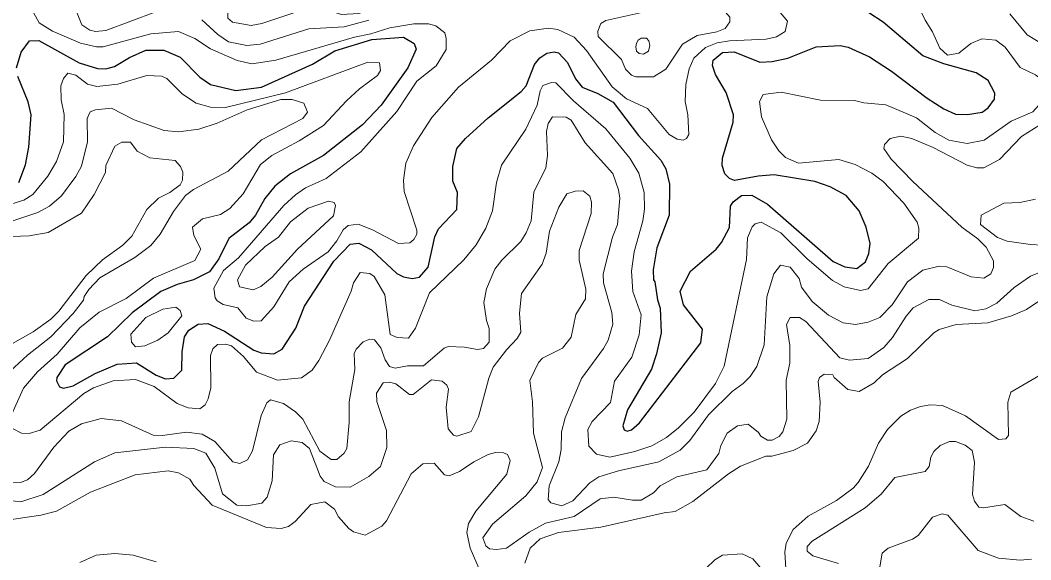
# Model space of a CAD drawing. Extents: x 763.2 to 816.8, y 7896.5 to 7952.7.
# Drawn here: x 768.614 to 772.72, y 7903.829 to 7906.02 of the extents above; entities that cross this region are included whole.
import ezdxf

# ---------------------------------------------------------------- set-up
doc = ezdxf.new("R2010")
doc.units = 0
doc.header["$LTSCALE"] = 0.064
doc.layers.add('1', color=7, linetype='Continuous', lineweight=25)
doc.layers.add('2', color=7, linetype='Continuous', lineweight=13)

msp = doc.modelspace()

# ---------------------------------------------------------------- linework, layer by layer
at = {"layer": '1'}
for points in [[(770.8006, 7905.8882), (770.8378, 7905.8484), (770.8697, 7905.7821), (770.8967, 7905.749), (770.9606, 7905.7225), (771.0235, 7905.687), (771.1255, 7905.5526), (771.2169, 7905.4516), (771.2373, 7905.4176), (771.2524, 7905.3547), (771.2506, 7905.2291), (771.2011, 7905.0968), (771.1852, 7905.0071), (771.1869, 7904.9659), (771.1931, 7904.958), (771.2032, 7904.8848), (771.2145, 7904.8511), (771.2176, 7904.7516), (771.1999, 7904.6653), (771.1791, 7904.6036), (771.082, 7904.4384), (771.0623, 7904.3737), (771.0674, 7904.3571), (771.0796, 7904.3523), (771.0973, 7904.357), (771.1298, 7904.3856), (771.3799, 7904.7105), (771.3867, 7904.7652), (771.3089, 7904.8644), (771.2955, 7904.9197), (771.3371, 7905.0018), (771.4419, 7905.0907), (771.4638, 7905.1179), (771.4953, 7905.1789), (771.4995, 7905.2647), (771.5112, 7905.2828), (771.5453, 7905.3083), (771.5866, 7905.31), (771.65, 7905.2731), (771.9172, 7905.041), (771.9642, 7905.0185), (772.0135, 7905.0124), (772.0482, 7905.0397), (772.0625, 7905.0733), (772.0673, 7905.114), (772.0513, 7905.1798), (772.0228, 7905.2469), (771.9699, 7905.3091), (771.9049, 7905.3438), (771.8424, 7905.3657), (771.6773, 7905.3925), (771.6124, 7905.3874), (771.5166, 7905.3696), (771.4953, 7905.3783), (771.4766, 7905.397), (771.4663, 7905.4303), (771.4678, 7905.4599), (771.5101, 7905.6062), (771.512, 7905.6366), (771.4821, 7905.7266), (771.439, 7905.8001), (771.4268, 7905.8371), (771.4293, 7905.8583), (771.4669, 7905.8888), (771.5154, 7905.892), (771.6191, 7905.8497), (771.6688, 7905.8524), (771.7323, 7905.866), (771.8475, 7905.9118), (771.9457, 7905.9179), (771.9783, 7905.9109), (772.0643, 7905.8724), (772.1547, 7905.8132), (772.2984, 7905.7033), (772.3662, 7905.6608), (772.4142, 7905.6391), (772.4628, 7905.6375), (772.5229, 7905.6469), (772.5463, 7905.6643), (772.5722, 7905.6998), (772.5735, 7905.7244), (772.5468, 7905.7759), (772.4983, 7905.8066), (772.3673, 7905.8437), (772.282, 7905.8755), (772.1201, 7906.0121), (772.0619, 7906.0502)], [(768.5985, 7905.8272), (768.6181, 7905.8905), (768.6512, 7905.9362), (768.6893, 7905.9377), (768.8531, 7905.8478), (768.9284, 7905.8246), (768.9615, 7905.8233), (768.9977, 7905.8331), (769.0585, 7905.869), (769.1251, 7905.8983), (769.1982, 7905.8986), (769.2644, 7905.8702), (769.3444, 7905.7888), (769.3872, 7905.7592), (769.49, 7905.7346), (769.5942, 7905.7488), (769.8022, 7905.8426), (769.8918, 7905.8962), (770.0433, 7905.9416), (770.1712, 7905.9514), (770.2152, 7905.9265), (770.2231, 7905.9028), (770.1887, 7905.8275), (770.0812, 7905.6758), (770.0046, 7905.5958), (769.8459, 7905.4706), (769.7116, 7905.3962), (769.648, 7905.3459), (769.6079, 7905.2962), (769.5694, 7905.2282), (769.5438, 7905.1976), (769.4613, 7905.1341), (769.4212, 7905.0517), (769.3826, 7904.9988), (769.3181, 7904.9659), (769.2515, 7904.9473), (769.1851, 7904.9192), (769.0684, 7904.8321), (768.9686, 7904.7341), (768.7968, 7904.6211), (768.7631, 7904.5694), (768.7611, 7904.5557), (768.7731, 7904.5317), (768.7893, 7904.5268), (768.8294, 7904.5361), (768.9188, 7904.5856), (769.008, 7904.6239), (769.086, 7904.6294), (769.1668, 7904.5795), (769.204, 7904.5646), (769.238, 7904.5663), (769.2703, 7904.5995), (769.2721, 7904.6743), (769.2812, 7904.7349), (769.2992, 7904.7615), (769.3368, 7904.7855), (769.3767, 7904.7888), (769.4447, 7904.7582), (769.5637, 7904.6807), (769.5934, 7904.6694), (769.645, 7904.6653), (769.6785, 7904.6852), (769.7339, 7904.7697), (769.7688, 7904.8591), (769.8889, 7905.0414), (769.9549, 7905.1115), (769.9896, 7905.1147), (770.0414, 7905.0876), (770.1443, 7904.9921), (770.1718, 7904.978), (770.2072, 7904.9719), (770.2368, 7904.9769), (770.2715, 7905.017), (770.2991, 7905.1404), (770.3138, 7905.1733), (770.388, 7905.252), (770.391, 7905.3205), (770.3719, 7905.3673), (770.3716, 7905.427), (770.3884, 7905.4994), (770.4226, 7905.5404), (770.5151, 7905.6247), (770.6494, 7905.7313), (770.6703, 7905.7544)], [(770.6703, 7905.7544), (770.7033, 7905.8405), (770.7249, 7905.8671), (770.754, 7905.8863), (770.783, 7905.8917), (770.8006, 7905.8882)], [(768.6081, 7905.3614), (768.636, 7905.4336), (768.6491, 7905.5052), (768.6589, 7905.6357), (768.647, 7905.6884), (768.605, 7905.792)]]:
    msp.add_lwpolyline(points, dxfattribs=at)
at = {"layer": '2'}
for points in [[(770.1408, 7906.2064), (770.0856, 7906.242), (770.0053, 7906.2406), (769.9195, 7906.2488), (769.7988, 7906.2291), (769.703, 7906.1661), (769.6386, 7906.1404), (769.5033, 7906.1004), (769.4721, 7906.08), (769.4582, 7906.049), (769.458, 7906.0294), (769.4763, 7906.012), (769.5525, 7905.999), (769.596, 7906.0066), (769.7945, 7906.0731), (769.8266, 7906.0727), (769.919, 7906.0437), (769.9902, 7906.0476), (770.0922, 7906.0826), (770.1502, 7906.0948), (770.1708, 7906.1109), (770.179, 7906.1413)], [(771.3049, 7905.9229), (771.3642, 7905.9577), (771.4445, 7905.9731), (771.4784, 7905.9872), (771.4971, 7906.0145), (771.4969, 7906.0323), (771.48, 7906.0537), (771.4443, 7906.0687), (771.3149, 7906.086), (771.2283, 7906.0792), (771.2005, 7906.0651), (770.9929, 7906.0187), (770.9727, 7906.0076), (770.9605, 7905.9759), (770.962, 7905.9549), (771.0575, 7905.8603), (771.0727, 7905.822), (771.0975, 7905.7976), (771.1153, 7905.7905), (771.1873, 7905.7909), (771.2374, 7905.8215)], [(771.1718, 7905.9173), (771.1688, 7905.9361), (771.1584, 7905.9476), (771.1373, 7905.9475), (771.1245, 7905.9388), (771.118, 7905.9274), (771.1155, 7905.9118), (771.1182, 7905.8941), (771.1283, 7905.8848), (771.1471, 7905.8829), (771.167, 7905.8944)], [(769.712, 7905.2013), (769.7837, 7905.2571), (769.8661, 7905.2856), (769.8901, 7905.2801), (769.8947, 7905.2674), (769.8874, 7905.2256), (769.7406, 7905.0901), (769.6372, 7904.9771), (769.5913, 7904.939), (769.561, 7904.9259), (769.5053, 7904.9381), (769.4975, 7904.9668), (769.5297, 7905.0255), (769.6096, 7905.1021), (769.663, 7905.1395)], [(769.1941, 7904.8467), (769.2462, 7904.8551), (769.2638, 7904.8414), (769.2702, 7904.8206), (769.2147, 7904.7503), (769.1731, 7904.7212), (769.12, 7904.6976), (769.0826, 7904.6947), (769.0658, 7904.7132), (769.0635, 7904.7453), (769.1245, 7904.8136)]]:
    msp.add_lwpolyline(points, close=True, dxfattribs=at)
for points in [[(772.1929, 7906.2184), (772.2905, 7906.0201), (772.3204, 7905.9734), (772.35, 7905.9076), (772.3813, 7905.8791), (772.4283, 7905.8869), (772.477, 7905.9265), (772.5213, 7905.9446), (772.5782, 7905.9397), (772.6162, 7905.9116), (772.6771, 7905.8283), (772.7395, 7905.7993), (772.7839, 7905.7633), (772.7906, 7905.7432), (772.7872, 7905.7132), (772.7286, 7905.649), (772.6396, 7905.6111), (772.531, 7905.5339)], [(768.6606, 7906.0643), (768.6915, 7906.0095), (768.7459, 7905.9754), (768.8596, 7905.9267), (768.924, 7905.9121), (768.951, 7905.9119), (769.1445, 7905.9649), (769.2567, 7905.9743), (769.3231, 7905.9463), (769.3872, 7905.9037), (769.495, 7905.8563), (769.5558, 7905.843), (769.6524, 7905.8579), (769.9717, 7905.9511), (770.0387, 7905.9653), (770.1152, 7905.9891), (770.2138, 7906.0054), (770.2723, 7906.0055), (770.3024, 7905.9979), (770.3387, 7905.9688), (770.3452, 7905.9457), (770.3452, 7905.9013), (770.3045, 7905.8351), (770.2258, 7905.7727), (770.1447, 7905.6494), (769.9979, 7905.4859), (769.8571, 7905.3778), (769.7735, 7905.3399), (769.732, 7905.3119), (769.6847, 7905.2676)], [(769.1645, 7906.0538), (768.9616, 7905.9787), (768.9203, 7905.9744), (768.8968, 7905.9803), (768.8641, 7906.0014), (768.845, 7906.0484)], [(770.6852, 7905.9779), (770.7602, 7905.9875), (770.798, 7905.9826), (770.8644, 7905.951), (770.9143, 7905.8981), (771.0192, 7905.7493), (771.0769, 7905.7008), (771.1631, 7905.6625), (771.2509, 7905.5569), (771.2829, 7905.5374), (771.3076, 7905.5339), (771.3207, 7905.5399), (771.331, 7905.5569), (771.3264, 7905.6365), (771.3151, 7905.6901), (771.3183, 7905.7597), (771.3325, 7905.8235), (771.3512, 7905.8658), (771.3984, 7905.9093), (771.4464, 7905.9283), (771.4964, 7905.9365), (771.6446, 7905.9429), (771.6863, 7905.953), (771.7225, 7905.9748), (771.7318, 7906.0172), (771.6876, 7906.0682)], [(770.0308, 7906.0212), (769.9309, 7905.9937), (769.7865, 7905.9858), (769.5893, 7905.9234), (769.5351, 7905.9184), (769.4606, 7905.9321), (769.4173, 7905.9624), (769.3526, 7906.0218)], [(772.7672, 7905.9237), (772.7047, 7905.9616), (772.635, 7906.046)], [(769.4141, 7904.8807), (769.4392, 7904.8659), (769.4977, 7904.8521), (769.5327, 7904.8101), (769.5631, 7904.7977), (769.5937, 7904.7994), (769.6441, 7904.8571), (769.7065, 7904.9575), (769.7636, 7905.0096), (769.8649, 7905.0798), (769.901, 7905.1242), (769.9266, 7905.1692), (769.9461, 7905.187), (769.9875, 7905.1917), (770.0456, 7905.1693), (770.1514, 7905.1133), (770.1967, 7905.1165), (770.2132, 7905.1293), (770.2249, 7905.1519), (770.2252, 7905.1683), (770.1746, 7905.3253), (770.1712, 7905.3713), (770.181, 7905.4402), (770.2113, 7905.5106), (770.2871, 7905.6256), (770.3947, 7905.7491), (770.5288, 7905.8588), (770.605, 7905.9364), (770.6852, 7905.9779)], [(768.5721, 7904.4025), (768.6277, 7904.5257), (768.6844, 7904.5927), (768.7643, 7904.6646), (768.8559, 7904.7708), (768.9347, 7904.835), (769.0447, 7904.891), (769.1555, 7904.9733), (769.324, 7905.0453), (769.3477, 7905.0908), (769.3193, 7905.1458), (769.3145, 7905.1798), (769.3551, 7905.2135), (769.4283, 7905.2316), (769.466, 7905.2562), (769.5197, 7905.3148), (769.5904, 7905.4347), (769.636, 7905.4717), (769.7481, 7905.5303), (769.8468, 7905.5924), (769.9394, 7905.6932), (769.993, 7905.7421), (770.0661, 7905.7956), (770.0773, 7905.8157), (770.0739, 7905.8472), (770.027, 7905.8494), (769.6913, 7905.7256), (769.448, 7905.6654), (769.3874, 7905.6674), (769.329, 7905.6838), (769.2738, 7905.7197), (769.2099, 7905.7839), (769.1877, 7905.7936), (769.1285, 7905.7966), (769.0102, 7905.7605), (768.926, 7905.7509), (768.8869, 7905.7605), (768.8398, 7905.7967), (768.8077, 7905.8049), (768.79, 7905.7841), (768.7791, 7905.7542), (768.7809, 7905.6967), (768.7921, 7905.6381), (768.79, 7905.5268), (768.761, 7905.4468), (768.7256, 7905.3865), (768.665, 7905.3133), (768.6284, 7905.2894), (768.5119, 7905.2547)], [(772.1316, 7905.6768), (772.0423, 7905.6854), (772.0044, 7905.6949), (771.8657, 7905.6951), (771.706, 7905.7278), (771.6331, 7905.7185), (771.6174, 7905.6902), (771.6256, 7905.6276), (771.667, 7905.5349), (771.6963, 7905.4896), (771.7229, 7905.4627), (771.7759, 7905.4403), (771.9401, 7905.4549), (772.0058, 7905.4349), (772.0736, 7905.3994), (772.1207, 7905.3657), (772.2036, 7905.278), (772.2578, 7905.2009), (772.2648, 7905.1765), (772.2642, 7905.1359), (772.141, 7905.0321), (772.0595, 7904.929), (772.0282, 7904.9226), (771.9617, 7904.9377), (771.9138, 7904.9633), (771.8113, 7905.051), (771.7044, 7905.1575), (771.6251, 7905.1998), (771.6004, 7905.1941), (771.5875, 7905.1813), (771.5696, 7905.1371), (771.5645, 7905.0485), (771.4744, 7904.6159), (771.4393, 7904.5457), (771.3525, 7904.4291), (771.2882, 7904.365), (771.2393, 7904.326), (771.1801, 7904.2916), (771.1111, 7904.2685), (771.0098, 7904.2456), (770.9552, 7904.2587), (770.9238, 7904.2906), (770.9206, 7904.3582), (770.9382, 7904.391), (771.0122, 7904.4686), (771.0291, 7904.5541), (771.0985, 7904.6527), (771.1291, 7904.7435), (771.1374, 7904.8242), (771.1035, 7904.9186), (771.098, 7905.0013), (771.1081, 7905.0793), (771.1438, 7905.2062), (771.1505, 7905.2535), (771.149, 7905.3212), (771.1274, 7905.3999), (771.0909, 7905.4605), (770.9939, 7905.5787), (770.8616, 7905.6931), (770.7903, 7905.7668), (770.772, 7905.767), (770.7377, 7905.7547), (770.7268, 7905.7342), (770.7145, 7905.6755), (770.669, 7905.5783), (770.5695, 7905.4317), (770.5493, 7905.362), (770.5328, 7905.247), (770.506, 7905.1766), (770.4665, 7905.1077), (770.4162, 7905.0471), (770.2767, 7904.9132), (770.2203, 7904.7697), (770.1914, 7904.7293), (770.1452, 7904.7324), (770.1167, 7904.7441), (770.0955, 7904.9053), (770.0521, 7904.9803), (770.0346, 7904.9914), (769.9954, 7904.9961), (769.9676, 7904.9536), (769.9587, 7904.9203), (769.8706, 7904.7211), (769.8273, 7904.6382), (769.8001, 7904.5993), (769.7564, 7904.5678), (769.659, 7904.5594), (769.5741, 7904.5909), (769.5214, 7904.6551), (769.4728, 7904.6986), (769.4497, 7904.7055), (769.4159, 7904.7039), (769.3965, 7904.6864), (769.3875, 7904.6593), (769.3888, 7904.5272)], [(768.5845, 7905.2062), (768.6854, 7905.2398), (768.7325, 7905.265), (768.7823, 7905.3072), (768.8406, 7905.3863), (768.8634, 7905.4284), (768.8876, 7905.5272), (768.8862, 7905.6215), (768.8985, 7905.6479), (768.9198, 7905.6571), (768.9844, 7905.6636), (769.0776, 7905.6155), (769.1989, 7905.5732), (769.2573, 7905.5668), (769.3396, 7905.5777), (769.4144, 7905.6028), (769.5366, 7905.657), (769.6728, 7905.6986), (769.7189, 7905.698), (769.7659, 7905.6839), (769.7816, 7905.6467), (769.763, 7905.6207), (769.594, 7905.5343), (769.4589, 7905.4069), (769.3186, 7905.3329), (769.2853, 7905.3087), (769.2373, 7905.244), (769.1832, 7905.151), (769.1441, 7905.1052), (769.0792, 7905.0571), (768.9381, 7904.9746), (768.8922, 7904.9269), (768.8733, 7904.8985), (768.871, 7904.8837), (768.8295, 7904.8299), (768.7379, 7904.7352), (768.6433, 7904.6603), (768.5734, 7904.5958)], [(772.531, 7905.5339), (772.462, 7905.5192), (772.3868, 7905.5336), (772.3317, 7905.564), (772.2559, 7905.6245), (772.1316, 7905.6768)], [(769.9507, 7904.3871), (769.951, 7904.4713), (769.9737, 7904.602), (769.9707, 7904.6671), (769.9787, 7904.6845), (770.0078, 7904.7149), (770.0342, 7904.7249), (770.0536, 7904.7227), (770.0793, 7904.6902), (770.0974, 7904.6416), (770.115, 7904.6142), (770.1376, 7904.607), (770.1882, 7904.6168), (770.253, 7904.617), (770.3368, 7904.6893), (770.3524, 7904.6954), (770.4186, 7904.6926), (770.4714, 7904.6827), (770.4964, 7904.6878), (770.5189, 7904.7124), (770.5194, 7904.7685), (770.5082, 7904.8009), (770.4982, 7904.8748), (770.508, 7904.9299), (770.5425, 7905.0095), (770.5705, 7905.0457), (770.648, 7905.122), (770.6703, 7905.157), (770.6899, 7905.2055), (770.7004, 7905.3219), (770.7495, 7905.4212), (770.7561, 7905.4705), (770.7529, 7905.5691), (770.7593, 7905.6006), (770.7765, 7905.6275), (770.8322, 7905.6272), (770.8528, 7905.6142), (770.91, 7905.5219), (771.0218, 7905.3981), (771.0452, 7905.3317), (771.0502, 7905.2983), (771.0403, 7905.1906), (771.0211, 7905.1392), (770.983, 7904.9906), (770.9846, 7904.9538), (771.0179, 7904.8333), (771.0221, 7904.7863), (771.0027, 7904.7211), (770.9841, 7904.687), (770.8943, 7904.5659), (770.8278, 7904.4058), (770.8137, 7904.3489), (770.812, 7904.2767), (770.802, 7904.2274), (770.763, 7904.1293), (770.7596, 7904.0735), (770.7706, 7904.0603), (770.8145, 7904.0484), (770.859, 7904.0692), (770.9284, 7904.1418), (770.9653, 7904.1658), (771.0454, 7904.1912), (771.2084, 7904.2269), (771.2952, 7904.2751), (771.3342, 7904.314), (771.4107, 7904.4185), (771.5073, 7904.5133), (771.552, 7904.545), (771.5795, 7904.573), (771.6073, 7904.6142), (771.6364, 7904.7018), (771.647, 7904.8978), (771.6765, 7904.9899), (771.7025, 7905.0256), (771.7425, 7905.0172), (771.7792, 7904.9711), (771.789, 7904.9364), (771.8316, 7904.8778), (771.8976, 7904.8233), (771.9578, 7904.7916), (772.0078, 7904.7846), (772.0587, 7904.7937), (772.1072, 7904.813), (772.1572, 7904.8645), (772.2189, 7904.9586), (772.2808, 7905.006), (772.3477, 7905.0211), (772.3791, 7905.0195), (772.4779, 7904.9787), (772.5289, 7904.9724), (772.5576, 7904.9905), (772.5685, 7905.0156), (772.5688, 7905.043), (772.5392, 7905.0984), (772.5047, 7905.1328)], [(772.1253, 7905.5157), (772.1482, 7905.5403), (772.1918, 7905.55), (772.2364, 7905.5395), (772.3234, 7905.5029), (772.4614, 7905.4323), (772.5009, 7905.4207), (772.5298, 7905.4205), (772.5934, 7905.4553), (772.6822, 7905.5486), (772.7592, 7905.5966)], [(768.5828, 7904.7072), (768.667, 7904.7557), (768.7379, 7904.8058), (768.7708, 7904.8388), (768.8827, 7904.9833), (768.9478, 7905.0469), (769.031, 7905.1072), (769.0671, 7905.1433), (769.1289, 7905.2521), (769.1765, 7905.298), (769.2225, 7905.3211), (769.2634, 7905.3516), (769.2735, 7905.3708), (769.2754, 7905.4028), (769.2654, 7905.4269), (769.2439, 7905.4513), (769.1405, 7905.4611), (769.0895, 7905.4887), (769.0616, 7905.5252), (769.0271, 7905.5255), (768.9979, 7905.509), (768.9618, 7905.4308), (768.9601, 7905.4017), (768.9141, 7905.313)], [(772.5047, 7905.1328), (772.4395, 7905.1801), (772.2412, 7905.3652), (772.1525, 7905.4568), (772.1235, 7905.4998), (772.1253, 7905.5157)], [(768.9141, 7905.313), (768.8625, 7905.2368), (768.728, 7905.1582), (768.6498, 7905.1448), (768.5794, 7905.1415), (768.4404, 7905.1166)], [(770.8352, 7905.3149), (770.8029, 7905.2608), (770.7649, 7905.1637), (770.751, 7905.0749), (770.7349, 7905.03), (770.6509, 7904.9101), (770.6429, 7904.8312), (770.6475, 7904.7539), (770.6338, 7904.7283), (770.5901, 7904.6825), (770.5359, 7904.6116), (770.5181, 7904.5666), (770.4766, 7904.4105), (770.4464, 7904.3507), (770.3887, 7904.3309), (770.3751, 7904.3355), (770.3525, 7904.3613), (770.3452, 7904.4486), (770.3548, 7904.5224), (770.3479, 7904.538), (770.3286, 7904.5541), (770.2857, 7904.5605), (770.2108, 7904.5002), (770.196, 7904.5011), (770.1399, 7904.5441), (770.1148, 7904.5502), (770.0885, 7904.548), (770.061, 7904.5062), (770.0627, 7904.4715), (770.102, 7904.3548), (770.1035, 7904.2859), (770.0783, 7904.2076), (770.0303, 7904.167), (769.9548, 7904.1241), (769.8953, 7904.1256), (769.8487, 7904.1476), (769.8324, 7904.1691), (769.7896, 7904.2811), (769.7593, 7904.3057), (769.7143, 7904.3126), (769.6694, 7904.2957), (769.6425, 7904.256), (769.6383, 7904.1502), (769.6175, 7904.0834), (769.5951, 7904.0599), (769.5351, 7904.0482), (769.4942, 7904.0518), (769.4353, 7904.0974), (769.4051, 7904.201), (769.368, 7904.2622), (769.3191, 7904.2815), (769.204, 7904.2864), (768.9984, 7904.2636), (768.9155, 7904.227), (768.7071, 7904.0951), (768.6171, 7904.0648), (768.4997, 7904.0783)], [(770.9332, 7905.235), (770.9351, 7905.2817), (770.9282, 7905.3059), (770.9015, 7905.3277), (770.8687, 7905.3263), (770.8352, 7905.3149)], [(772.7387, 7905.2942), (772.6751, 7905.2808), (772.61, 7905.2772), (772.5182, 7905.2291), (772.5152, 7905.1903), (772.5842, 7905.1376), (772.6244, 7905.1231), (772.7191, 7905.1099), (772.8137, 7905.1048)], [(769.6847, 7905.2676), (769.5004, 7905.0557), (769.4398, 7905.0047), (769.4004, 7904.933), (769.4062, 7904.8936), (769.4141, 7904.8807)], [(772.7819, 7905.0064), (772.7184, 7904.9817), (772.6523, 7904.935), (772.5819, 7904.8716), (772.5369, 7904.8484), (772.4923, 7904.8405), (772.399, 7904.8637), (772.3488, 7904.8863), (772.3051, 7904.8862), (772.2425, 7904.8522), (772.2132, 7904.8184), (772.1578, 7904.7323), (772.1229, 7904.692), (772.0586, 7904.6466), (771.9828, 7904.6399), (771.9445, 7904.6499), (771.8063, 7904.7976), (771.7809, 7904.8139), (771.7425, 7904.8137), (771.7276, 7904.7854), (771.7404, 7904.6989), (771.7405, 7904.6284), (771.7258, 7904.5586), (771.7292, 7904.4008), (771.713, 7904.3486), (771.6972, 7904.33), (771.6699, 7904.3147), (771.6505, 7904.3147), (771.6226, 7904.3311), (771.6134, 7904.3463), (771.5717, 7904.3796), (771.5286, 7904.3735), (771.4865, 7904.3441), (771.4601, 7904.2934), (771.4522, 7904.2609), (771.4044, 7904.1943), (771.2815, 7904.1661), (771.2143, 7904.1295), (771.1872, 7904.1013), (771.1376, 7904.0711), (771.1018, 7904.0709), (771.0264, 7904.0842), (770.971, 7904.0763), (770.8643, 7904.0045), (770.7478, 7903.9778), (770.6825, 7903.9421), (770.5898, 7903.8764), (770.5491, 7903.8708), (770.5213, 7903.8743), (770.5058, 7903.8863), (770.4938, 7903.9181), (770.5331, 7903.9746), (770.6684, 7904.0888), (770.7149, 7904.1453), (770.7362, 7904.2037), (770.6989, 7904.3442), (770.6952, 7904.4713), (770.6841, 7904.5574), (770.7196, 7904.6309), (770.7363, 7904.648), (770.8173, 7904.6885), (770.8521, 7904.7328), (770.8714, 7904.8258), (770.9105, 7904.8888), (770.9121, 7904.9281), (770.8846, 7905.0459), (770.8844, 7905.0852), (770.9332, 7905.235)], [(770.6637, 7903.816), (770.6864, 7903.8767), (770.727, 7903.9143), (770.8011, 7903.9402), (770.9731, 7903.9612), (771.2301, 7904.0203), (771.2748, 7904.0255), (771.3465, 7904.066), (771.4913, 7904.1784), (771.5411, 7904.2089), (771.643, 7904.2499), (771.6672, 7904.2501), (771.7547, 7904.2732), (771.8132, 7904.3023), (771.8476, 7904.3529), (771.8602, 7904.3903), (771.8638, 7904.4699), (771.8566, 7904.5535), (771.8611, 7904.5691), (771.8804, 7904.5836), (771.9158, 7904.5808), (771.9209, 7904.57), (771.9769, 7904.5211), (772.0225, 7904.5121), (772.0834, 7904.5475), (772.1181, 7904.5799), (772.2191, 7904.647), (772.3262, 7904.7506), (772.3478, 7904.7646), (772.4167, 7904.7844), (772.5456, 7904.7914), (772.6422, 7904.8204), (772.7026, 7904.8457), (772.8138, 7904.9208)], [(772.7854, 7904.5948), (772.6394, 7904.5107), (772.6264, 7904.4699), (772.6297, 7904.334), (772.6181, 7904.3204), (772.5892, 7904.3178), (772.4548, 7904.4134), (772.3608, 7904.4555), (772.3116, 7904.4587), (772.2714, 7904.4525), (772.2313, 7904.4374), (772.192, 7904.4126), (772.1373, 7904.359), (772.1008, 7904.3036), (772.0602, 7904.2096), (772.0187, 7904.1426), (771.9985, 7904.1205), (771.9301, 7904.0699), (771.8159, 7904.0064), (771.755, 7903.9522), (771.726, 7903.8968), (771.7211, 7903.8599), (771.7241, 7903.7942)], [(769.2521, 7904.4634), (769.1584, 7904.5337), (769.0824, 7904.5609), (768.9919, 7904.556), (768.9123, 7904.528), (768.8722, 7904.5047), (768.6954, 7904.3557), (768.6507, 7904.3427), (768.6196, 7904.3441), (768.5821, 7904.3624)], [(769.3888, 7904.5272), (769.3779, 7904.4829), (769.3652, 7904.459), (769.3445, 7904.4421), (769.296, 7904.4462), (769.2521, 7904.4634)], [(768.5842, 7904.1451), (768.615, 7904.1436), (768.6436, 7904.154), (768.6727, 7904.1803), (768.7512, 7904.2865), (768.8119, 7904.3522), (768.8627, 7904.3816), (768.9425, 7904.4032), (769.026, 7904.3936), (769.1545, 7904.3356), (769.1923, 7904.3342), (769.2902, 7904.3473), (769.3538, 7904.3398), (769.4052, 7904.3095), (769.4782, 7904.2275), (769.5057, 7904.2209), (769.5373, 7904.235), (769.558, 7904.2718), (769.5928, 7904.4153), (769.6161, 7904.467), (769.6313, 7904.4786), (769.684, 7904.4642), (769.7328, 7904.4307), (769.7618, 7904.3999), (769.8309, 7904.2702)], [(769.8309, 7904.2702), (769.8779, 7904.236), (769.8999, 7904.2369), (769.93, 7904.2627), (769.9408, 7904.2818), (769.9507, 7904.3871)], [(772.3266, 7904.2688), (772.3517, 7904.2935), (772.3898, 7904.3093), (772.4142, 7904.3092), (772.454, 7904.2954), (772.4814, 7904.2733)], [(768.8991, 7904.1041), (769.0814, 7904.175), (769.2147, 7904.1903), (769.2573, 7904.1828), (769.3028, 7904.1567), (769.3195, 7904.1306), (769.3946, 7904.0512), (769.6141, 7903.96), (769.674, 7903.9562), (769.7036, 7903.9643), (769.731, 7903.9846), (769.7953, 7904.0538), (769.8521, 7904.0643), (769.8911, 7904.0353), (769.907, 7904.0032), (769.9494, 7903.9562), (769.9686, 7903.9435), (770.0154, 7903.9299), (770.0831, 7903.9665), (770.1021, 7903.9876), (770.2027, 7904.1785), (770.2494, 7904.2186), (770.2964, 7904.222), (770.3375, 7904.1743), (770.3574, 7904.1701), (770.3988, 7904.1876), (770.4577, 7904.2276), (770.5153, 7904.2571), (770.5458, 7904.265), (770.5778, 7904.2635), (770.5936, 7904.2563), (770.6046, 7904.2326), (770.5914, 7904.1771), (770.4653, 7904.0268), (770.435, 7903.9763), (770.4293, 7903.9401), (770.4418, 7903.8767), (770.4823, 7903.7832)], [(771.9391, 7903.8142), (771.8351, 7903.8449), (771.8117, 7903.8639), (771.8116, 7903.8839), (771.8315, 7903.9051), (772.0468, 7904.0405), (772.1118, 7904.0957), (772.1671, 7904.1632), (772.2909, 7904.1882), (772.3072, 7904.2079), (772.314, 7904.2464), (772.3266, 7904.2688)], [(772.4814, 7904.2733), (772.4917, 7904.226), (772.4837, 7904.0945), (772.4916, 7904.0673), (772.5092, 7904.0425), (772.5285, 7904.0402), (772.6141, 7904.0541), (772.6794, 7904.0048), (772.7324, 7903.986)], [(768.4454, 7904.0368), (768.4942, 7904.0127), (768.5786, 7903.9925), (768.6985, 7904.0105), (768.761, 7904.027), (768.8991, 7904.1041)], [(772.7224, 7903.8314), (772.6764, 7903.828), (772.5891, 7903.8354), (772.5066, 7903.8671), (772.3823, 7904.0105), (772.3597, 7904.0153), (772.3209, 7904.0021), (772.2626, 7903.9279), (772.24, 7903.9128), (772.14, 7903.8772), (772.1166, 7903.8561), (772.1071, 7903.8008), (772.166, 7903.6824), (772.1823, 7903.6135), (772.1608, 7903.5665), (772.0907, 7903.5025), (772.0537, 7903.447), (772.0397, 7903.4015), (772.0406, 7903.3541), (772.0277, 7903.313)], [(769.1668, 7903.8209), (769.0725, 7903.8478), (768.9986, 7903.8543), (768.9228, 7903.8478), (768.8568, 7903.8181)], [(771.6652, 7903.7462), (771.5903, 7903.8329), (771.5478, 7903.854), (771.4668, 7903.8478), (771.4366, 7903.8295), (771.3625, 7903.759)]]:
    msp.add_lwpolyline(points, dxfattribs=at)

doc.saveas('drawing.dxf')
